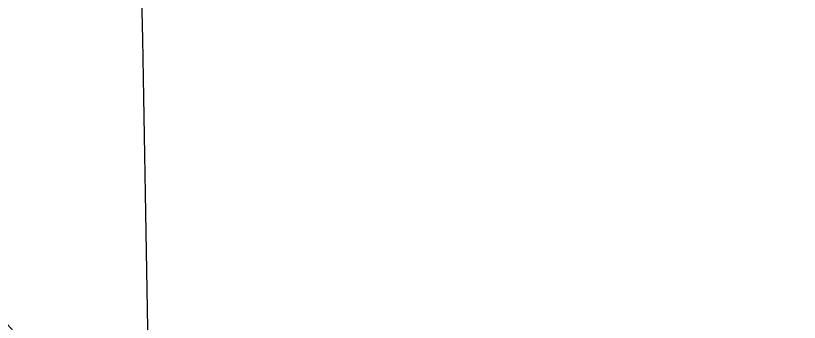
# Model space of a CAD drawing. Extents: x 3887375 to 3925618, y 296674 to 322633.
# Drawn here: x 3917857 to 3918500, y 316105 to 316356 of the extents above; entities that cross this region are included whole.
import ezdxf

# ---------------------------------------------------------------- set-up
doc = ezdxf.new("R2010")
doc.units = 0
doc.layers.add('V-GRID-MAJR', color=7, linetype='Continuous')
doc.layers.add('V-RIVR-EDGE', color=7, linetype='Continuous')

msp = doc.modelspace()

# ---------------------------------------------------------------- linework, layer by layer
at = {"layer": 'V-GRID-MAJR'}
msp.add_spline([(3918201.9, 302561.723), (3918096.1550000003, 308619.693), (3917990.376, 314679.589), (3917884.598, 320739.48), (3917884.5640000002, 320741.409)], degree=3, dxfattribs=at)
at = {"layer": 'V-RIVR-EDGE'}
for points in [[(3917586.3758797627, 316594.4045837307), (3917579.445513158, 316585.5940895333), (3917569.456073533, 316581.39688006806), (3917557.542850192, 316575.2853773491), (3917554.8495529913, 316572.6053667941), (3917554.8372153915, 316567.61586673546), (3917557.1305711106, 316563.77209549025), (3917558.6477700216, 316556.4759530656), (3917556.3202486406, 316546.5026472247), (3917547.0765963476, 316533.4759626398), (3917545.1442712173, 316528.10740011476), (3917548.194802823, 316520.039846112), (3917553.1729143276, 316515.4218161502), (3917553.1615257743, 316510.8161237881), (3917554.6844189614, 316505.82282754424), (3917563.49206602, 316497.74103784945), (3917571.1615766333, 316495.0354030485), (3917574.9844688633, 316488.88498943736), (3917583.785472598, 316478.1165458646), (3917588.7408069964, 316464.28713117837), (3917592.9133412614, 316444.3186914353), (3917610.868786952, 316410.4990089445), (3917621.544224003, 316381.6868583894), (3917633.371084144, 316352.8718606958), (3917640.268234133, 316348.2490855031), (3917647.561529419, 316348.61486132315), (3917656.3881574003, 316348.20922556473), (3917661.747229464, 316342.4388234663), (3917675.5016695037, 316317.07334981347), (3917688.1151259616, 316295.93260796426), (3917699.9429351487, 316267.5014179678), (3917700.294475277, 316254.4510072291), (3917700.277392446, 316247.5424686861), (3917702.180297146, 316241.01299260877), (3917710.2345645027, 316238.6902164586), (3917720.190787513, 316229.4541565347), (3917727.837521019, 316217.5371370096), (3917729.7280881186, 316206.0181608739), (3917730.45679262, 316190.2801472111), (3917727.355961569, 316178.00589328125), (3917727.3312863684, 316168.02689316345), (3917729.598068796, 316153.4365064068), (3917736.845809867, 316135.3795127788), (3917739.1391655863, 316131.5357415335), (3917745.2800887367, 316131.5205567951), (3917754.118105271, 316135.72061339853), (3917767.5703555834, 316143.36355072), (3917773.3303181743, 316144.50073811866), (3917781.380789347, 316140.64273118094), (3917787.8789469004, 316129.87998188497), (3917798.59898912, 316119.1067930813), (3917810.4884863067, 316115.62310337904), (3917818.9332046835, 316115.9860320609), (3917828.5283971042, 316115.96230590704), (3917839.2664712, 316112.48146334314), (3917850.7569759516, 316102.8577995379), (3917869.50850842, 316080.5504498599), (3917892.4705370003, 316053.62696831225), (3917918.109728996, 316022.8587664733), (3917939.5279853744, 315992.48481183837), (3917945.282253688, 315991.31915305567), (3917957.9479076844, 315991.28783453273), (3917963.708819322, 315992.80882962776), (3917966.043933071, 316005.8525970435), (3917972.2047861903, 316013.8973739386), (3917976.817121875, 316016.5726392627), (3917982.9618412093, 316018.0926853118), (3917986.797071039, 316016.93177175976), (3917987.553297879, 316012.3241813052), (3917987.907685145, 316000.42519365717), (3917991.3515149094, 315996.19476757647), (3917997.105783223, 315995.029108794), (3918007.082885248, 315994.2368182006), (3918020.1332959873, 315994.5883583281), (3918033.945627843, 315992.6351541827), (3918046.9827519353, 315987.6133865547), (3918056.551371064, 315976.8430448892), (3918059.2266363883, 315972.2307092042), (3918066.898994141, 315970.676497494), (3918073.4313173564, 315973.73082528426), (3918081.1084203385, 315974.0956520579), (3918086.861739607, 315972.54618557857), (3918097.204617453, 315964.46059969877), (3918105.239903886, 315954.4616696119), (3918113.643813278, 315938.32086732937), (3918116.31718051, 315932.94091625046), (3918123.600036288, 315929.08480740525), (3918129.357151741, 315929.070571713), (3918138.9371594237, 315922.90592241), (3918148.5038804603, 315911.36796535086), (3918153.8354301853, 315894.4671400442), (3918162.9566555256, 315857.982631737), (3918168.309084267, 315849.52557576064), (3918173.278654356, 315841.45327652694), (3918174.4054022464, 315831.4714292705), (3918177.847333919, 315826.47338779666), (3918189.730187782, 315820.3030442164), (3918198.930183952, 315815.67457474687), (3918202.372115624, 315810.6765332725), (3918202.349338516, 315801.46514854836), (3918198.1065748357, 315793.0318187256), (3918197.7018881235, 315784.58899844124), (3918197.677212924, 315774.60999832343), (3918201.4906146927, 315764.6215077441), (3918204.905024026, 315748.49304306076), (3918208.6994448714, 315730.8283985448), (3918211.749027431, 315722.3770368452), (3918220.9471255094, 315716.9809519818), (3918229.7756515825, 315717.34293161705), (3918235.1575007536, 315720.78391424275), (3918240.5516875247, 315729.2143969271), (3918247.1210235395, 315747.23722489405), (3918252.1228611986, 315752.2143873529), (3918262.1227403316, 315760.63348148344), (3918273.276889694, 315770.2011515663), (3918282.493968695, 315772.4812206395), (3918285.957728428, 315776.3107561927), (3918287.120540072, 315780.91360141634), (3918287.135724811, 315787.0545245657), (3918284.0899384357, 315797.04111705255), (3918282.961292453, 315806.2553489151), (3918279.92974177, 315821.999056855), (3918279.956315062, 315832.74567236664), (3918279.965805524, 315836.5837493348), (3918279.5886411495, 315839.2713522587), (3918274.9971844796, 315845.03985626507), (3918272.705726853, 315849.6512429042), (3918271.9589904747, 315858.096910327), (3918273.8894175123, 315862.6978574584), (3918278.116047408, 315864.606456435), (3918287.3321773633, 315866.5027178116), (3918295.4016294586, 315870.3208648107), (3918304.613014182, 315870.29808770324), (3918308.4624797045, 315874.8942896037), (3918309.624342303, 315879.11332713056), (3918308.8814021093, 315889.09422534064), (3918310.42802145, 315893.69612151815), (3918314.6574984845, 315896.75614358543), (3918321.186974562, 315898.659048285), (3918326.5716708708, 315903.25145400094), (3918330.423034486, 315908.6152712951), (3918330.0534624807, 315914.37333579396), (3918328.147710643, 315919.7513887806), (3918322.786740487, 315924.75417548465), (3918322.0276665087, 315928.2103428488), (3918322.803823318, 315931.6627140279), (3918330.4913658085, 315936.24942546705), (3918341.258860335, 315944.6666215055), (3918346.278729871, 315956.9361302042), (3918347.4662167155, 315971.51797554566), (3918344.7928494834, 315976.8979266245), (3918338.278558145, 315981.1359450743), (3918338.2937428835, 315987.2768682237), (3918339.074644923, 315992.6482778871), (3918342.922212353, 315996.476864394), (3918344.0869220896, 316001.8473250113), (3918343.7201972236, 316008.7568126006), (3918335.314389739, 316024.1299994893), (3918330.011311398, 316052.5450557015), (3918330.02080186, 316056.38313266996), (3918331.56267597, 316059.06599036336), (3918336.169317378, 316059.43840950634), (3918337.318842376, 316058.6679469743), (3918339.6017585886, 316050.6022910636), (3918344.969372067, 316048.2861582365), (3918349.9569740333, 316047.5062052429), (3918351.0970085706, 316042.8976657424), (3918360.30459711, 316041.3396578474), (3918364.1322345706, 316037.1082827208), (3918364.4999084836, 316030.5826028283), (3918368.310463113, 316019.44268915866), (3918381.7048216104, 316003.6733569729), (3918400.8458560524, 315983.6679044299), (3918416.917377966, 315964.0538519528), (3918421.4993441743, 315954.44727097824), (3918422.9918678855, 315937.17212843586), (3918421.043408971, 315925.27883506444), (3918414.8873010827, 315919.15309665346), (3918411.7978585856, 315911.4845350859), (3918411.7750814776, 315902.2731503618), (3918419.0342111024, 315888.8218490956), (3918422.4799389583, 315885.3590384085), (3918429.3884775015, 315885.34195557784), (3918439.014988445, 315897.98388342), (3918437.8730558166, 315901.82480752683), (3918431.7520626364, 315909.8999538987), (3918431.7814830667, 315921.79799250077), (3918437.1794660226, 315931.76370597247), (3918442.178456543, 315935.58944534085), (3918446.0193806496, 315936.73137796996), (3918456.765996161, 315936.70480467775), (3918467.1212116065, 315933.60871885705), (3918474.7973655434, 315933.5897379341), (3918485.932533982, 315935.4812540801), (3918490.5524620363, 315941.22698097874), (3918492.5132585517, 315958.10977440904), (3918495.996948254, 315969.99927159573), (3918506.0034707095, 315981.1050196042), (3918516.7633728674, 315986.4517540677), (3918530.98893285, 315996.395639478), (3918540.240177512, 316012.4927856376), (3918541.802930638, 316023.61941266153), (3918543.764676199, 316040.88601378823)], [(3917322.204427, 316084.2066358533), (3917316.0995676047, 316098.80651307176), (3917314.984208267, 316113.39405269), (3917320.789725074, 316132.95400953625), (3917329.6486206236, 316145.5978354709), (3917345.026552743, 316155.92268143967), (3917360.0111867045, 316162.41039948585), (3917366.5387646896, 316163.545688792), (3917371.52541761, 316162.38192810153), (3917378.418771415, 316156.2239221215), (3917389.16443788, 316155.81354113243), (3917399.144387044, 316156.17267362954), (3917415.2709536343, 316158.8194675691), (3917422.1870845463, 316161.8728463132), (3917431.030795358, 316168.3757490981), (3917438.325988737, 316169.50914031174), (3917449.4573609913, 316169.86542567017), (3917463.275387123, 316170.2150677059), (3917470.1896199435, 316172.50083105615), (3917474.79910849, 316174.02467328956), (3917483.623838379, 316172.85142213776), (3917492.815293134, 316164.76868339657), (3917510.055320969, 316152.06032232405), (3917528.0572699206, 316137.0472169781), (3917556.0031042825, 316107.8085516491), (3917575.50611836, 316078.9745730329), (3917591.560557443, 316052.45198201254), (3917594.9835081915, 316039.77778660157), (3917594.9673744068, 316033.25305575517), (3917599.5588310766, 316027.484551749), (3917605.3093032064, 316024.7836621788), (3917611.0654696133, 316024.38561878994), (3917619.8854542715, 316021.2933291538), (3917631.3750099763, 316011.2858576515), (3917644.775062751, 315997.8193716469), (3917653.188462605, 315985.51664633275), (3917657.766632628, 315974.3748345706), (3917663.8961672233, 315969.7539574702), (3917676.150491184, 315958.5931647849), (3917691.075335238, 315940.90099793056), (3917702.956291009, 315933.96303895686), (3917709.8439505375, 315925.5021867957), (3917720.173541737, 315912.04329316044), (3917738.1745416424, 315896.6463801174), (3917746.1936942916, 315880.12271918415), (3917745.007156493, 315865.92468153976), (3917738.0654013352, 315852.50849498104), (3917741.5063839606, 315847.1266458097), (3917744.9606532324, 315847.11810439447), (3917754.560590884, 315849.0134167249), (3917767.9853188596, 315845.5259308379), (3917782.5434380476, 315834.7432515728), (3917799.773975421, 315818.1968135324), (3917819.295021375, 315796.6551811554), (3917838.029471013, 315767.43929293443), (3917850.2610178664, 315747.06711552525), (3917855.9934581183, 315737.07387971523), (3917858.2925081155, 315735.5329546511), (3917864.817238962, 315735.5168208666), (3917947.054583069, 315776.764956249), (3917958.9697045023, 315783.64407436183), (3917963.2105700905, 315791.30978879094), (3917961.6952692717, 315799.37354660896), (3917949.072322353, 315816.67621148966), (3917923.837817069, 315855.88723361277), (3917918.508165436, 315873.55567431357), (3917910.127982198, 315899.2916690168), (3917909.3774496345, 315906.20210565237), (3917913.231660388, 315912.71734603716), (3917917.4734750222, 315920.76686816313), (3917918.657165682, 315933.81348271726), (3917917.1570496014, 315948.01816368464), (3917912.2036132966, 315962.6151937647), (3917901.10735575, 315976.4597931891), (3917884.2720146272, 315997.6109745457), (3917850.6089247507, 316042.9837988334), (3917836.4497979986, 316059.90645220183), (3917823.040254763, 316069.53486123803), (3917798.8793507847, 316077.27080508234), (3917792.7384276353, 316077.2859898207), (3917781.2204005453, 316075.7792304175), (3917761.6262780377, 316067.7676701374), (3917743.9426525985, 316056.2970953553), (3917740.8456177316, 316045.5580722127), (3917736.6028540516, 316037.1247423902), (3917723.540105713, 316031.7837022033), (3917712.0249257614, 316031.4283658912), (3917700.1420718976, 316037.59870947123), (3917682.911534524, 316054.14514751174), (3917678.3248230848, 316061.83269000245), (3917676.04285592, 316070.28215360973), (3917670.6809367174, 316074.90113261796), (3917657.260953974, 316080.30765698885), (3917640.7847453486, 316091.4788891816), (3917629.6884878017, 316105.3234886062), (3917618.6007716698, 316122.62235730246), (3917613.2559352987, 316134.1498748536), (3917612.506351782, 316141.4441191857), (3917611.757717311, 316149.12217121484), (3917605.6367241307, 316157.1973175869), (3917599.49864812, 316158.3639254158), (3917594.1291365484, 316159.9124428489), (3917588.766268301, 316164.14761416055), (3917581.877659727, 316172.2246586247), (3917572.707083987, 316188.7511666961), (3917567.7612400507, 316206.4186583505), (3917563.600094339, 316230.9927904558), (3917564.00003582, 316237.5165722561), (3917567.079987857, 316241.3470568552), (3917569.3923244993, 316245.17943954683), (3917569.7894188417, 316250.5517982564), (3917567.500808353, 316256.3146079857), (3917562.1341439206, 316259.01454850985), (3917555.2331977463, 316262.10209291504), (3917551.4112545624, 316268.6363142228), (3917538.812033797, 316295.5341715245), (3917532.7052763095, 316309.36643334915), (3917530.8090149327, 316318.58256330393), (3917524.7098498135, 316335.48528670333), (3917508.6743916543, 316369.6840316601)]]:
    msp.add_spline(points, degree=3, dxfattribs=at)

doc.saveas('drawing.dxf')
